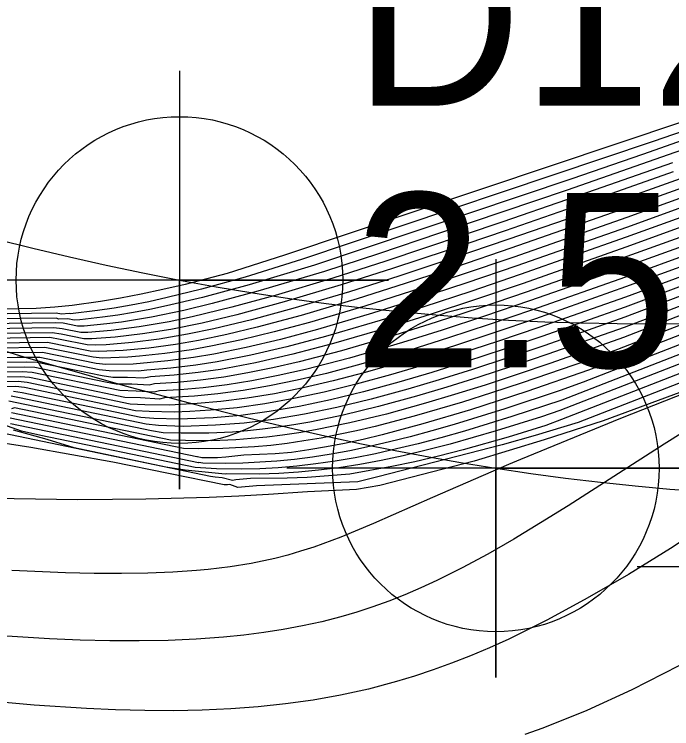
# Model space of a CAD drawing. Extents: x 2356077 to 2359823, y 225951 to 227822.
# Drawn here: x 2357607.95 to 2357617.38, y 226799.67 to 226809.92 of the extents above; entities that cross this region are included whole.
import ezdxf

# ---------------------------------------------------------------- set-up
doc = ezdxf.new("R2010")
doc.units = 0
for name, color, linetype in [('DTM Contours Major', 7, 'Continuous'), ('DTM Contours Minor', 7, 'Continuous'), ('Exist DTM Breakline', 7, 'Continuous'), ('Exist DTM Breakline Cogo Elevation', 7, 'Continuous'), ('Exist DTM Breakline Cogo Number', 7, 'Continuous'), ('Exist DTM Breakline Cogo Point CELL', 7, 'Continuous'), ('Exist DTM Breakline Underwater', 7, 'Continuous'), ('Exist DTM Breakline Underwater Cogo Point CELL', 7, 'Continuous'), ('Exist DTM Drainline', 7, 'Continuous'), ('Exist DTM Regular Point Underwater CELL', 7, 'Continuous')]:
    doc.layers.add(name, color=color, linetype=linetype)

msp = doc.modelspace()

# ---------------------------------------------------------------- linework, layer by layer
at = {"layer": 'DTM Contours Major'}
for points in [[(2357627.34, 226808.45), (2357616.039, 226804.062), (2357615.422, 226803.875), (2357614.949, 226803.742), (2357613.162, 226803.282), (2357612.879, 226803.213), (2357611.42, 226803.153), (2357611.152, 226803.129), (2357611.038, 226803.173), (2357611.005, 226803.166), (2357610.959, 226803.166), (2357609.36, 226803.495), (2357608.185, 226803.704), (2357607.502, 226803.807), (2357606.827, 226803.892), (2357606.132, 226803.964), (2357605.378, 226804.028), (2357604.398, 226804.094), (2357603.78, 226804.127), (2357602.795, 226804.164)], [(2357625.629, 226808.474), (2357616.486, 226804.924), (2357616.188, 226804.811), (2357615.301, 226804.506), (2357614.493, 226804.244), (2357613.808, 226804.041), (2357613.227, 226803.886), (2357612.951, 226803.82), (2357612.684, 226803.762), (2357612.425, 226803.712), (2357612.171, 226803.668), (2357611.923, 226803.632), (2357611.692, 226803.611), (2357611.238, 226803.593), (2357610.98, 226803.563), (2357610.862, 226803.555), (2357610.639, 226803.557), (2357610.577, 226803.571), (2357610.566, 226803.57), (2357607.888, 226804.126)], [(2357617.874, 226808.225), (2357616.961, 226807.905), (2357615.95, 226807.556), (2357612.256, 226806.319), (2357611.315, 226806.036), (2357610.649, 226805.856), (2357610.132, 226805.734), (2357609.89, 226805.683), (2357609.657, 226805.639), (2357609.43, 226805.602), (2357609.21, 226805.571), (2357608.888, 226805.537), (2357608.805, 226805.532), (2357608.716, 226805.551), (2357608.582, 226805.542), (2357608.551, 226805.559), (2357607.512, 226805.547)], [(2357618.178, 226807.659), (2357616.747, 226807.147), (2357615.074, 226806.561), (2357614.294, 226806.297), (2357613.557, 226806.054), (2357612.868, 226805.836), (2357612.063, 226805.597), (2357611.434, 226805.428), (2357610.998, 226805.324), (2357610.589, 226805.24), (2357610.259, 226805.182), (2357609.876, 226805.13), (2357609.508, 226805.095), (2357609.158, 226805.079), (2357609.033, 226805.086), (2357608.422, 226805.21), (2357607.614, 226805.199)], [(2357617.619, 226806.758), (2357615.993, 226806.175), (2357615.295, 226805.931), (2357614.631, 226805.706), (2357614.002, 226805.5), (2357613.41, 226805.314), (2357612.642, 226805.09), (2357612.035, 226804.932), (2357611.657, 226804.846), (2357611.296, 226804.773), (2357610.951, 226804.714), (2357610.62, 226804.669), (2357610.283, 226804.636), (2357609.957, 226804.616), (2357609.88, 226804.599), (2357609.633, 226804.61), (2357609.408, 226804.613), (2357609.254, 226804.641), (2357608.238, 226804.852), (2357608.091, 226804.858), (2357607.652, 226804.853)], [(2357617.748, 226806.102), (2357616.714, 226805.718), (2357615.518, 226805.297), (2357614.963, 226805.109), (2357614.437, 226804.937), (2357613.938, 226804.781), (2357613.467, 226804.642), (2357612.96, 226804.504), (2357612.484, 226804.387), (2357612.035, 226804.292), (2357611.606, 226804.218), (2357611.195, 226804.164), (2357610.798, 226804.13), (2357610.305, 226804.109), (2357609.947, 226804.119), (2357609.764, 226804.135), (2357608.056, 226804.49), (2357607.935, 226804.509)], [(2357617.484, 226800.572), (2357616.812, 226800.228), (2357616.163, 226799.931), (2357615.532, 226799.679), (2357615.274, 226799.588)]]:
    msp.add_lwpolyline(points, dxfattribs=at)
at = {"layer": 'DTM Contours Minor'}
for points in [[(2357627.04, 226808.746), (2357615.805, 226804.383), (2357615.086, 226804.147), (2357614.406, 226803.94), (2357614.068, 226803.844), (2357613.744, 226803.758), (2357613.431, 226803.682), (2357613.129, 226803.614), (2357612.837, 226803.556), (2357612.553, 226803.507), (2357612.274, 226803.467), (2357612, 226803.436), (2357611.732, 226803.413), (2357611.468, 226803.399), (2357611.207, 226803.393), (2357610.85, 226803.399), (2357610.543, 226803.417), (2357608.325, 226803.876), (2357608.051, 226803.939), (2357607.629, 226804.085)], [(2357625.017, 226808.512), (2357616.692, 226805.28), (2357615.649, 226804.914), (2357615.165, 226804.75), (2357614.703, 226804.599), (2357614.265, 226804.462), (2357613.848, 226804.338), (2357613.286, 226804.184), (2357612.761, 226804.057), (2357612.268, 226803.956), (2357612.029, 226803.915), (2357611.796, 226803.881), (2357611.568, 226803.853), (2357611.344, 226803.831), (2357611.123, 226803.814), (2357610.779, 226803.801), (2357610.403, 226803.802), (2357610.189, 226803.808), (2357607.948, 226804.273), (2357607.904, 226804.259)], [(2357626.972, 226808.445), (2357615.802, 226804.106), (2357615.573, 226804.017), (2357615.034, 226803.85), (2357614.391, 226803.668), (2357614.035, 226803.577), (2357613.694, 226803.498), (2357613.366, 226803.431), (2357613.05, 226803.375), (2357612.764, 226803.319), (2357612.148, 226803.275), (2357611.86, 226803.264), (2357611.335, 226803.26), (2357611.126, 226803.24), (2357611.077, 226803.229), (2357610.927, 226803.27), (2357610.827, 226803.277), (2357610.762, 226803.286), (2357607.656, 226803.933)], [(2357625.956, 226808.464), (2357616.112, 226804.64), (2357615.78, 226804.521), (2357614.987, 226804.258), (2357614.26, 226804.033), (2357613.938, 226803.941), (2357613.629, 226803.858), (2357613.331, 226803.783), (2357613.043, 226803.716), (2357612.764, 226803.658), (2357612.494, 226803.608), (2357612.228, 226803.566), (2357611.968, 226803.532), (2357611.713, 226803.506), (2357611.226, 226803.481), (2357610.97, 226803.473), (2357610.654, 226803.48), (2357610.592, 226803.488), (2357610.588, 226803.485), (2357607.892, 226804.045)], [(2357625.325, 226808.494), (2357616.605, 226805.108), (2357616.175, 226804.952), (2357615.234, 226804.63), (2357614.796, 226804.486), (2357614.379, 226804.355), (2357613.685, 226804.152), (2357613.124, 226804.005), (2357612.857, 226803.943), (2357612.599, 226803.888), (2357612.349, 226803.839), (2357612.102, 226803.797), (2357611.861, 226803.762), (2357611.626, 226803.734), (2357611.394, 226803.712), (2357610.941, 226803.687), (2357610.584, 226803.684), (2357610.376, 226803.69), (2357607.905, 226804.202)], [(2357626.634, 226808.452), (2357615.778, 226804.234), (2357615.512, 226804.144), (2357614.863, 226803.942), (2357614.2, 226803.753), (2357613.857, 226803.664), (2357613.528, 226803.586), (2357613.21, 226803.519), (2357612.903, 226803.461), (2357612.604, 226803.414), (2357612.311, 226803.376), (2357612.024, 226803.349), (2357611.742, 226803.331), (2357611.465, 226803.322), (2357610.991, 226803.327), (2357610.974, 226803.323), (2357610.397, 226803.378), (2357610.12, 226803.423), (2357608.805, 226803.7), (2357608.417, 226803.816), (2357607.934, 226803.954)], [(2357617.55, 226808.379), (2357611.826, 226806.462), (2357611, 226806.199), (2357610.398, 226806.043), (2357610.077, 226805.968), (2357609.768, 226805.901), (2357609.471, 226805.844), (2357609.183, 226805.796), (2357608.778, 226805.741), (2357608.529, 226805.717), (2357608.26, 226805.698), (2357607.737, 226805.687), (2357607.47, 226805.694), (2357607.207, 226805.709), (2357607.141, 226805.72), (2357607.04, 226805.729), (2357607.024, 226805.743), (2357607.023, 226805.747), (2357604.082, 226806.391), (2357603.769, 226806.497), (2357603.345, 226806.66), (2357602.249, 226807.101)], [(2357617.852, 226808.346), (2357617.118, 226808.091), (2357612.07, 226806.4), (2357611.259, 226806.147), (2357610.632, 226805.975), (2357610.138, 226805.853), (2357609.876, 226805.795), (2357609.623, 226805.745), (2357609.379, 226805.702), (2357609.142, 226805.667), (2357608.752, 226805.623), (2357608.733, 226805.627), (2357608.621, 226805.618), (2357608.544, 226805.629), (2357607.484, 226805.617), (2357607.253, 226805.638), (2357607.143, 226805.654), (2357607.074, 226805.681), (2357606.942, 226805.698), (2357606.937, 226805.716), (2357604.562, 226806.236), (2357604.195, 226806.346), (2357603.775, 226806.485), (2357603.141, 226806.725)], [(2357617.918, 226808.109), (2357615.882, 226807.394), (2357614.05, 226806.777), (2357613.174, 226806.483), (2357612.396, 226806.229), (2357611.442, 226805.944), (2357610.784, 226805.767), (2357610.381, 226805.671), (2357609.917, 226805.574), (2357609.482, 226805.503), (2357609.273, 226805.476), (2357608.947, 226805.446), (2357608.854, 226805.442), (2357608.649, 226805.485), (2357608.537, 226805.49), (2357607.534, 226805.476), (2357607.132, 226805.528), (2357606.891, 226805.624), (2357604.989, 226806.042), (2357604.607, 226806.144), (2357604.161, 226806.272), (2357603.779, 226806.399), (2357602.136, 226807.06)], [(2357617.392, 226807.789), (2357615.87, 226807.254), (2357614.959, 226806.939), (2357613.278, 226806.376), (2357612.519, 226806.134), (2357611.691, 226805.886), (2357611.068, 226805.715), (2357610.499, 226805.577), (2357610.167, 226805.508), (2357609.739, 226805.433), (2357609.334, 226805.381), (2357609.003, 226805.354), (2357608.9, 226805.353), (2357608.634, 226805.408), (2357608.514, 226805.42), (2357607.56, 226805.407)], [(2357618.107, 226807.771), (2357615.88, 226806.981), (2357615.032, 226806.687), (2357614.226, 226806.413), (2357613.465, 226806.162), (2357612.755, 226805.937), (2357611.943, 226805.695), (2357611.352, 226805.535), (2357610.81, 226805.405), (2357610.432, 226805.327), (2357610.025, 226805.258), (2357609.638, 226805.208), (2357609.266, 226805.178), (2357609.108, 226805.171), (2357608.989, 226805.175), (2357608.603, 226805.255), (2357608.455, 226805.28), (2357607.599, 226805.269)], [(2357617.405, 226807.657), (2357615.871, 226807.117), (2357614.993, 226806.813), (2357614.159, 226806.529), (2357613.372, 226806.27), (2357612.639, 226806.037), (2357611.819, 226805.792), (2357611.14, 226805.608), (2357610.643, 226805.489), (2357610.194, 226805.398), (2357609.784, 226805.332), (2357609.393, 226805.286), (2357609.056, 226805.263), (2357608.944, 226805.264), (2357608.619, 226805.331), (2357608.487, 226805.35), (2357607.581, 226805.338)], [(2357618.252, 226807.548), (2357616.737, 226807.004), (2357615.117, 226806.436), (2357614.362, 226806.179), (2357613.648, 226805.944), (2357612.979, 226805.733), (2357612.182, 226805.498), (2357611.676, 226805.361), (2357611.206, 226805.247), (2357610.766, 226805.155), (2357610.488, 226805.105), (2357610.107, 226805.05), (2357609.743, 226805.012), (2357609.574, 226804.998), (2357609.209, 226804.987), (2357609.077, 226804.997), (2357608.386, 226805.14), (2357607.626, 226805.13)], [(2357618.326, 226807.436), (2357616.731, 226806.861), (2357615.161, 226806.31), (2357614.429, 226806.062), (2357613.738, 226805.834), (2357613.089, 226805.63), (2357612.298, 226805.397), (2357611.766, 226805.255), (2357611.272, 226805.138), (2357610.811, 226805.044), (2357610.519, 226804.995), (2357610.15, 226804.946), (2357609.652, 226804.899), (2357609.259, 226804.894), (2357609.121, 226804.908), (2357608.349, 226805.068), (2357607.635, 226805.061)], [(2357618.402, 226807.325), (2357616.727, 226806.719), (2357615.205, 226806.184), (2357614.497, 226805.943), (2357613.826, 226805.723), (2357613.197, 226805.525), (2357612.414, 226805.295), (2357611.856, 226805.148), (2357611.339, 226805.028), (2357610.857, 226804.934), (2357610.552, 226804.886), (2357610.194, 226804.843), (2357609.848, 226804.815), (2357609.728, 226804.799), (2357609.308, 226804.801), (2357609.165, 226804.819), (2357608.312, 226804.996), (2357607.985, 226804.996), (2357607.643, 226804.991)], [(2357618.477, 226807.213), (2357616.725, 226806.577), (2357615.25, 226806.058), (2357614.564, 226805.825), (2357613.915, 226805.612), (2357613.304, 226805.42), (2357612.528, 226805.193), (2357611.945, 226805.04), (2357611.407, 226804.918), (2357610.904, 226804.824), (2357610.586, 226804.778), (2357610.238, 226804.739), (2357609.902, 226804.715), (2357609.805, 226804.699), (2357609.572, 226804.706), (2357609.358, 226804.707), (2357609.209, 226804.73), (2357608.275, 226804.924), (2357608.12, 226804.928), (2357607.648, 226804.922)], [(2357617.654, 226806.629), (2357616.015, 226806.04), (2357615.339, 226805.805), (2357614.697, 226805.587), (2357614.089, 226805.388), (2357613.516, 226805.208), (2357612.755, 226804.987), (2357612.124, 226804.824), (2357611.732, 226804.735), (2357611.357, 226804.662), (2357610.999, 226804.604), (2357610.656, 226804.561), (2357610.328, 226804.532), (2357610.03, 226804.515), (2357609.955, 226804.499), (2357609.694, 226804.513), (2357609.459, 226804.519), (2357608.201, 226804.78), (2357608.061, 226804.789), (2357607.654, 226804.783)], [(2357617.688, 226806.5), (2357616.721, 226806.149), (2357615.384, 226805.678), (2357614.764, 226805.467), (2357614.176, 226805.275), (2357613.621, 226805.101), (2357612.868, 226804.883), (2357612.425, 226804.767), (2357612.008, 226804.668), (2357611.611, 226804.586), (2357611.231, 226804.521), (2357610.868, 226804.472), (2357610.531, 226804.439), (2357610.102, 226804.414), (2357610.03, 226804.399), (2357609.756, 226804.416), (2357609.533, 226804.423), (2357608.164, 226804.707), (2357608.03, 226804.719), (2357607.655, 226804.714)], [(2357617.722, 226806.37), (2357616.72, 226806.006), (2357615.429, 226805.551), (2357614.83, 226805.348), (2357614.262, 226805.162), (2357613.726, 226804.995), (2357612.981, 226804.779), (2357612.522, 226804.659), (2357612.09, 226804.558), (2357611.68, 226804.475), (2357611.287, 226804.41), (2357610.91, 226804.363), (2357610.572, 226804.334), (2357610.171, 226804.313), (2357609.819, 226804.317), (2357609.61, 226804.327), (2357608.128, 226804.635), (2357607.999, 226804.649), (2357607.655, 226804.644)], [(2357617.744, 226806.238), (2357616.717, 226805.862), (2357615.473, 226805.424), (2357614.896, 226805.228), (2357614.349, 226805.05), (2357613.832, 226804.888), (2357613.344, 226804.744), (2357612.854, 226804.61), (2357612.393, 226804.497), (2357611.959, 226804.404), (2357611.543, 226804.329), (2357611.146, 226804.274), (2357610.763, 226804.238), (2357610.465, 226804.221), (2357610.239, 226804.211), (2357609.882, 226804.218), (2357609.687, 226804.231), (2357608.092, 226804.563), (2357607.967, 226804.579), (2357607.547, 226804.574)], [(2357617.745, 226805.963), (2357616.709, 226805.573), (2357615.562, 226805.169), (2357615.03, 226804.989), (2357614.524, 226804.824), (2357614.045, 226804.674), (2357613.592, 226804.54), (2357613.067, 226804.397), (2357612.575, 226804.277), (2357612.112, 226804.181), (2357611.668, 226804.106), (2357611.244, 226804.054), (2357610.834, 226804.022), (2357610.37, 226804.007), (2357610.013, 226804.018), (2357609.84, 226804.04), (2357608.02, 226804.418), (2357607.902, 226804.439)], [(2357617.737, 226805.822), (2357616.702, 226805.427), (2357615.606, 226805.041), (2357615.097, 226804.869), (2357614.613, 226804.711), (2357614.154, 226804.568), (2357613.719, 226804.439), (2357613.175, 226804.29), (2357612.667, 226804.167), (2357612.189, 226804.069), (2357611.957, 226804.028), (2357611.731, 226803.994), (2357611.51, 226803.965), (2357611.293, 226803.943), (2357611.079, 226803.925), (2357610.736, 226803.909), (2357610.343, 226803.907), (2357610.082, 226803.916), (2357609.917, 226803.944), (2357607.869, 226804.369)], [(2357618.382, 226804.804), (2357616.647, 226804.118), (2357615.21, 226803.531), (2357615.04, 226803.459), (2357613.95, 226802.986), (2357613.103, 226802.613), (2357612.631, 226802.418), (2357612.244, 226802.276), (2357612.056, 226802.215), (2357611.87, 226802.161), (2357611.683, 226802.112), (2357611.347, 226802.041), (2357611.044, 226801.991), (2357610.728, 226801.953), (2357610.563, 226801.938), (2357610.222, 226801.915), (2357609.863, 226801.901), (2357609.485, 226801.895), (2357609.091, 226801.897), (2357608.679, 226801.906), (2357607.911, 226801.941)], [(2357617.628, 226804.541), (2357616.396, 226804.088), (2357615.549, 226803.813), (2357614.545, 226803.508), (2357613.194, 226803.159), (2357612.856, 226803.101), (2357612.153, 226803.069), (2357611.592, 226803.027), (2357611.168, 226803.004), (2357610.743, 226802.986), (2357609.834, 226802.961), (2357609.354, 226802.956), (2357608.858, 226802.955), (2357607.945, 226802.968), (2357607.111, 226802.994), (2357605.499, 226803.066), (2357603.983, 226803.136), (2357602.946, 226803.173)], [(2357617.8, 226804.082), (2357617.274, 226803.753), (2357615.895, 226802.869), (2357615.499, 226802.622), (2357615.115, 226802.39), (2357614.741, 226802.175), (2357614.374, 226801.976), (2357614.013, 226801.796), (2357613.782, 226801.69), (2357613.552, 226801.592), (2357613.322, 226801.501), (2357613.093, 226801.419), (2357612.862, 226801.343), (2357612.631, 226801.275), (2357612.359, 226801.205), (2357612.084, 226801.145), (2357611.806, 226801.093), (2357611.525, 226801.049), (2357611.24, 226801.013), (2357610.95, 226800.984), (2357610.555, 226800.955), (2357610.152, 226800.937), (2357609.74, 226800.929), (2357609.319, 226800.931), (2357608.89, 226800.941), (2357608.452, 226800.959), (2357607.764, 226801)], [(2357617.986, 226802.659), (2357617.365, 226802.257), (2357616.76, 226801.883), (2357616.171, 226801.54), (2357615.598, 226801.231), (2357615.042, 226800.956), (2357614.765, 226800.831), (2357614.493, 226800.716), (2357614.223, 226800.61), (2357613.956, 226800.513), (2357613.692, 226800.425), (2357613.43, 226800.345), (2357613.028, 226800.239), (2357612.63, 226800.151), (2357612.234, 226800.081), (2357611.84, 226800.026), (2357611.447, 226799.985), (2357611.054, 226799.956), (2357610.643, 226799.937), (2357610.231, 226799.928), (2357609.817, 226799.93), (2357609.4, 226799.941), (2357608.98, 226799.959), (2357608.229, 226800.009), (2357607.221, 226800.099)]]:
    msp.add_lwpolyline(points, dxfattribs=at)
at = {"layer": 'Exist DTM Breakline'}
for points in [[(2357560.647, 226784.157), (2357579.194, 226813.797), (2357610.316, 226806.105), (2357665.993, 226838.755), (2357684.212, 226874.582), (2357696.408, 226900.16)], [(2357603.707, 226758.395), (2357634.69, 226779.787), (2357686.009, 226803.72), (2357722.082, 226854.21), (2357734.02, 226881.496)]]:
    msp.add_spline(points, degree=3, dxfattribs=at)
at = {"layer": 'Exist DTM Breakline Cogo Point CELL'}
msp.add_lwpolyline([(2357610.316, 226809.105), (2357610.316, 226803.105), (2357610.316, 226806.105), (2357613.316, 226806.105), (2357607.316, 226806.105)], dxfattribs=at)
msp.add_circle((2357610.316, 226806.105), 2.344, dxfattribs=at)
at = {"layer": 'Exist DTM Breakline Underwater'}
for points in [[(2357599.673, 226759.537), (2357632.912, 226785.572), (2357686.254, 226809.636), (2357716.995, 226856.561), (2357730.688, 226885.555)], [(2357556.564, 226758.637), (2357564.307, 226781.559), (2357585.412, 226809.405), (2357614.858, 226803.405), (2357668.761, 226835.297), (2357689.369, 226869.515)]]:
    msp.add_spline(points, degree=3, dxfattribs=at)
at = {"layer": 'Exist DTM Breakline Underwater Cogo Point CELL'}
msp.add_lwpolyline([(2357614.858, 226806.405), (2357614.858, 226800.405), (2357614.858, 226803.405), (2357617.858, 226803.405), (2357611.858, 226803.405)], dxfattribs=at)
msp.add_circle((2357614.858, 226803.405), 2.344, dxfattribs=at)
at = {"layer": 'Exist DTM Drainline'}
msp.add_spline([(2357699.586, 226858.192), (2357670.366, 226820.782), (2357623.327, 226796.892), (2357587.218, 226772.268), (2357568.803, 226744.252), (2357555.19, 226717.62), (2357555.017, 226695.126), (2357553.473, 226672.759), (2357563.697, 226642.736), (2357576.526, 226627.993), (2357663.798, 226499.169), (2357732.721, 226415.647), (2357803.211, 226342.215), (2357874.586, 226264.309)], degree=3, dxfattribs=at)
at = {"layer": 'Exist DTM Regular Point Underwater CELL'}
msp.add_lwpolyline([(2357619.885, 226804.99), (2357619.885, 226798.99), (2357619.885, 226801.99), (2357622.885, 226801.99), (2357616.885, 226801.99)], dxfattribs=at)

# ---------------------------------------------------------------- texts
at = {"layer": 'Exist DTM Breakline Cogo Elevation'}
msp.add_text('2.51', height=2.5, dxfattribs=at).set_placement((2357612.816, 226804.855))
at = {"layer": 'Exist DTM Breakline Cogo Number'}
msp.add_text('D1214', height=2.5, dxfattribs=at).set_placement((2357612.816, 226808.605))

doc.saveas('drawing.dxf')
